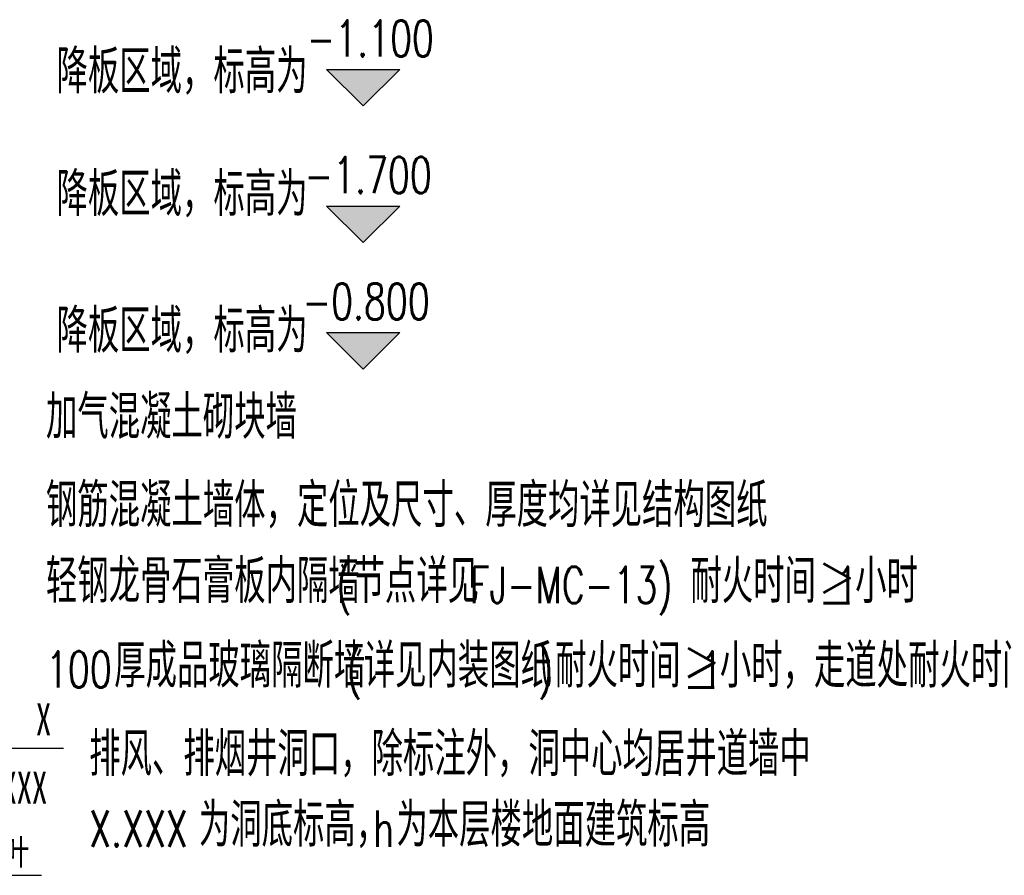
# Model space of a CAD drawing. Extents: x 797781 to 1255204, y 21234 to 1024248.
# Tile 273 of 656: x 993476 to 1001552, y 260814 to 267834. Entities that reach past the tile are written whole.
import ezdxf

# ---------------------------------------------------------------- set-up
doc = ezdxf.new("R2010")
doc.units = 0
doc.header["$LTSCALE"] = 1000
doc.header["$MEASUREMENT"] = 0
for name, color, linetype in [('230303生产综合楼-平面图_t8$0$DIM_LEAD', 3, 'Continuous'), ('230303生产综合楼-平面图_t8$0$PUB_TEXT', 7, 'Continuous'), ('DIM_ELEV', 3, 'Continuous'), ('PUB_TEXT', 7, 'Continuous')]:
    doc.layers.add(name, color=color, linetype=linetype)
doc.styles.add('230303生产综合楼-平面图_t8$0$_TCH_DIM', font='SIMPLEX', dxfattribs={"bigfont": 'GBCBIG'})
doc.styles.add('230303生产综合楼-平面图_t8$0$黑', font='simhei.ttf', dxfattribs={"width": 0.7, "height": 2.3})
doc.styles.add('_TCH_DIM', font='SIMPLEX', dxfattribs={"bigfont": 'GBCBIG'})

# ---------------------------------------------------------------- blocks, each defined once
blk = doc.blocks.new('230303生产综合楼-平面图_t8$0$TL')
at = {"layer": 'DIM_ELEV'}
for points in [[(985307.7, -24314.1), (985007.7, -24014.1), (985607.7, -24014.1)], [(985307.7, -25435.3), (985007.7, -25135.3), (985607.7, -25135.3)], [(985307.7, -26472.6), (985007.7, -26172.6), (985607.7, -26172.6)]]:
    blk.add_hatch(color=256, dxfattribs=at).paths.add_polyline_path(points)
at = {"layer": '230303生产综合楼-平面图_t8$0$DIM_LEAD'}
for p, q in [((981784.2, -29583.2), (982848.3, -29583.2)), ((981819, -30626.7), (982670.3, -30626.7))]:
    blk.add_line(p, q, dxfattribs=at)
at = {"layer": 'DIM_ELEV'}
for p, q in [((985307.7, -24314.1), (985007.7, -24014.1)), ((985007.7, -24014.1), (985607.7, -24014.1)), ((985307.7, -24314.1), (985607.7, -24014.1)), ((985307.7, -25435.3), (985007.7, -25135.3)), ((985007.7, -25135.3), (985607.7, -25135.3)), ((985307.7, -25435.3), (985607.7, -25135.3)), ((985307.7, -26472.6), (985007.7, -26172.6)), ((985007.7, -26172.6), (985607.7, -26172.6)), ((985307.7, -26472.6), (985607.7, -26172.6))]:
    blk.add_line(p, q, dxfattribs=at)
at = {"layer": '230303生产综合楼-平面图_t8$0$PUB_TEXT', "style": '230303生产综合楼-平面图_t8$0$_TCH_DIM'}
for s, height, p in [('降板区域，标高为', 357.45, (982792.3, -24211.5)), ('降板区域，标高为', 357.45, (982792.3, -25217.3)), ('降板区域，标高为', 357.45, (982792.3, -26338.5)), ('加气混凝土砌块墙', 357.45, (982705.6, -27045.1)), ('钢筋混凝土墙体，定位及尺寸、厚度均详见结构图纸', 357.447, (982705.6, -27769)), ('轻钢龙骨石膏板内隔墙', 357.45, (982705.6, -28393)), ('节点详见', 357.45, (985228.5, -28393)), ('耐火时间≥', 357.45, (987991.7, -28393)), ('小时', 357.45, (989343.2, -28393)), ('厚成品玻璃隔断墙', 357.45, (983265.6, -29086.3)), ('详见内装图纸', 357.45, (985312, -29086.3)), ('耐火时间≥', 357.45, (986881.7, -29086.3)), ('小时，走道处耐火时间≥', 357.447, (988233.2, -29086.3)), ('排风、排烟井洞口，除标注外，洞中心均居井道墙中', 357.447, (983060.3, -29811.5)), ('为洞底标高，', 357.45, (983960.3, -30392.5)), ('为本层楼地面建筑标高', 357.45, (985580.1, -30392.5))]:
    blk.add_text(s, height=height, dxfattribs=at).set_placement(p)
at = {"layer": '230303生产综合楼-平面图_t8$0$PUB_TEXT'}
for s, height, style, width, p in [('(', 297.5, '230303生产综合楼-平面图_t8$0$_TCH_DIM', 0.705882, (985088.5, -28393)), ('FJ-MC-13)', 297.5, '230303生产综合楼-平面图_t8$0$_TCH_DIM', 0.705882, (986181.7, -28393)), ('1', 297.5, '230303生产综合楼-平面图_t8$0$_TCH_DIM', 0.705882, (989183.2, -28393)), ('100', 297.5, '230303生产综合楼-平面图_t8$0$_TCH_DIM', 0.705882, (982705.6, -29086.3)), ('(', 297.5, '230303生产综合楼-平面图_t8$0$_TCH_DIM', 0.705882, (985172, -29086.3)), (')', 297.5, '230303生产综合楼-平面图_t8$0$_TCH_DIM', 0.705882, (986741.7, -29086.3)), ('1', 297.5, '230303生产综合楼-平面图_t8$0$_TCH_DIM', 0.705882, (988073.2, -29086.3)), ('X', 262.9, '230303生产综合楼-平面图_t8$0$黑', 0.7, (982623.4, -29478.2)), ('h+X.XXX', 262.87, '230303生产综合楼-平面图_t8$0$黑', 0.7, (981839.8, -30038.2)), ('X.XXX', 297.5, '230303生产综合楼-平面图_t8$0$_TCH_DIM', 0.705882, (983060.3, -30392.5)), ('h', 297.5, '230303生产综合楼-平面图_t8$0$_TCH_DIM', 0.705882, (985390.1, -30392.5)), ('防雨百叶', 210.3, '230303生产综合楼-平面图_t8$0$黑', 0.7, (981765.9, -30540.3))]:
    blk.add_text(s, height=height, dxfattribs=dict(at, style=style, width=width)).set_placement(p)
at = {"layer": 'PUB_TEXT', "style": '_TCH_DIM', "width": 0.705882}
for s, p in [('-1.100', (984844.2, -23909.1)), ('-1.700', (984827.2, -25030.3)), ('-0.800', (984810.2, -26067.6))]:
    blk.add_text(s, height=297.5, dxfattribs=at).set_placement(p)

msp = doc.modelspace()

# ---------------------------------------------------------------- block references
msp.add_blockref('230303生产综合楼-平面图_t8$0$TL', (10985.6, 291440.3))

doc.saveas('drawing.dxf')
